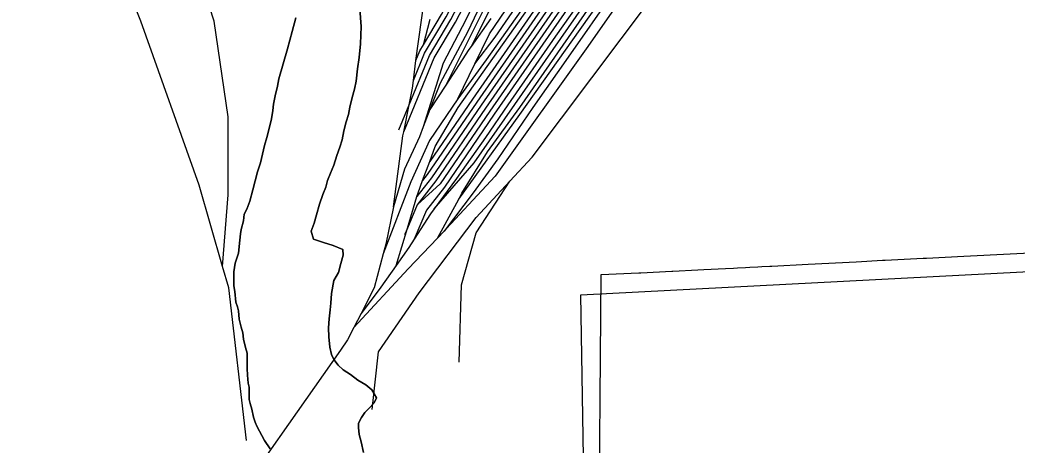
# Model space of a CAD drawing. Extents: x -59 to 82, y -3 to 49.
# Drawn here: x -13.6647 to -13.198, y 34.4368 to 34.6356 of the extents above; entities that cross this region are included whole.
import ezdxf

# ---------------------------------------------------------------- set-up
doc = ezdxf.new("R2010")
doc.units = 0
for name, color, linetype in [('GM_X_Corporation', 7, 'Continuous'), ('GM_X_Major_River', 7, 'Continuous'), ('GM_X_Rail_Line', 7, 'Continuous')]:
    doc.layers.add(name, color=color, linetype=linetype)

msp = doc.modelspace()

# ---------------------------------------------------------------- linework, layer by layer
at = {"layer": 'GM_X_Corporation'}
for points in [[(-13.56902, 33.95902), (-13.57411, 33.97416), (-13.57613, 33.98553), (-13.57551, 33.9977), (-13.56582, 34.01338), (-13.48933, 34.08978), (-13.4329, 34.0615), (-13.32871, 34.17049), (-13.33133, 34.202), (-13.40109, 34.2362), (-13.39823, 34.286), (-13.39875, 34.29853), (-13.40219, 34.50704), (-12.94952, 34.53065), (-12.13355, 34.57285)], [(-13.39375, 34.38151), (-13.3926, 34.51648), (-13.37507, 34.51727), (-13.37405, 34.51732), (-13.35953, 34.51807), (-13.35906, 34.5181), (-13.34748, 34.5187), (-13.34457, 34.51885), (-13.33452, 34.51937), (-13.33074, 34.51957), (-13.32885, 34.51967), (-13.32506, 34.51986), (-13.32317, 34.51996), (-13.31938, 34.52016), (-13.31749, 34.52026), (-13.3137, 34.52045), (-13.31276, 34.5205), (-13.29581, 34.52139), (-13.27333, 34.52255), (-13.26094, 34.5232), (-13.2598, 34.52326), (-13.24191, 34.52416), (-13.24047, 34.52426), (-13.22297, 34.52515), (-13.15485, 34.52851)]]:
    msp.add_lwpolyline(points, dxfattribs=at)
at = {"layer": 'GM_X_Major_River'}
for points in [[(-13.51807, 34.53007), (-13.52265, 34.53153), (-13.52723, 34.533), (-13.52842, 34.53678), (-13.52695, 34.5406), (-13.52587, 34.54442), (-13.52441, 34.54937), (-13.52296, 34.55395), (-13.52149, 34.55739), (-13.52077, 34.56044), (-13.5193, 34.56388), (-13.51783, 34.56769), (-13.51638, 34.57227), (-13.51491, 34.57609), (-13.51382, 34.57952), (-13.51312, 34.58371), (-13.51203, 34.5879), (-13.51094, 34.59134), (-13.51023, 34.59477), (-13.50915, 34.59934), (-13.50807, 34.60315), (-13.50736, 34.60696), (-13.50668, 34.61267), (-13.50599, 34.618), (-13.50532, 34.62447), (-13.50505, 34.63245), (-13.50555, 34.64081)], [(-13.50555, 34.64081), (-13.50505, 34.63245), (-13.50532, 34.62447), (-13.50599, 34.618), (-13.50668, 34.61267), (-13.50736, 34.60696), (-13.50807, 34.60315), (-13.50915, 34.59934), (-13.51023, 34.59477), (-13.51094, 34.59134), (-13.51203, 34.5879), (-13.51312, 34.58371), (-13.51382, 34.57952), (-13.51491, 34.57609), (-13.51638, 34.57227), (-13.51783, 34.56769), (-13.5193, 34.56388), (-13.52077, 34.56044), (-13.52149, 34.55739), (-13.52296, 34.55395), (-13.52441, 34.54937), (-13.52587, 34.54442), (-13.52695, 34.5406), (-13.52842, 34.53678), (-13.52723, 34.533), (-13.52265, 34.53153), (-13.51807, 34.53007)], [(-13.53549, 34.63664), (-13.53729, 34.63016), (-13.53946, 34.62216), (-13.54344, 34.60805), (-13.54416, 34.60462), (-13.54523, 34.60004), (-13.54594, 34.59624), (-13.54628, 34.59319), (-13.54699, 34.58938), (-13.54806, 34.58481), (-13.54914, 34.58062), (-13.55023, 34.5768), (-13.55202, 34.5688), (-13.55348, 34.5646), (-13.55456, 34.56041), (-13.55564, 34.55622), (-13.55709, 34.55088), (-13.55855, 34.54706), (-13.55966, 34.54477), (-13.56, 34.54172), (-13.56108, 34.53753), (-13.56144, 34.53562), (-13.56177, 34.53258), (-13.56245, 34.52649), (-13.56391, 34.52191), (-13.56461, 34.51773), (-13.56455, 34.51392), (-13.56452, 34.51126), (-13.5641, 34.50861), (-13.56365, 34.50367), (-13.56286, 34.5014), (-13.56246, 34.49951), (-13.56202, 34.49571), (-13.56121, 34.49192), (-13.56042, 34.48927), (-13.56, 34.48624), (-13.55918, 34.48245), (-13.55839, 34.4798), (-13.55835, 34.47676), (-13.55829, 34.47258), (-13.55825, 34.46954), (-13.55782, 34.46574), (-13.55741, 34.46385), (-13.55737, 34.46119), (-13.55733, 34.45815), (-13.55693, 34.45625), (-13.55613, 34.4536), (-13.55532, 34.44981), (-13.55453, 34.44754), (-13.55374, 34.44565), (-13.55023, 34.43885), (-13.54752, 34.43508)], [(-13.54752, 34.43508), (-13.55023, 34.43885), (-13.55374, 34.44565), (-13.55453, 34.44754), (-13.55532, 34.44981), (-13.55613, 34.4536), (-13.55693, 34.45625), (-13.55733, 34.45815), (-13.55737, 34.46119), (-13.55741, 34.46385), (-13.55782, 34.46574), (-13.55825, 34.46954), (-13.55829, 34.47258), (-13.55835, 34.47676), (-13.55839, 34.4798), (-13.55918, 34.48245), (-13.56, 34.48624), (-13.56042, 34.48927), (-13.56121, 34.49192), (-13.56202, 34.49571), (-13.56246, 34.49951), (-13.56286, 34.5014), (-13.56365, 34.50367), (-13.5641, 34.50861), (-13.56452, 34.51126), (-13.56455, 34.51392), (-13.56461, 34.51773), (-13.56391, 34.52191), (-13.56245, 34.52649), (-13.56177, 34.53258), (-13.56144, 34.53562), (-13.56108, 34.53753), (-13.56, 34.54172), (-13.55966, 34.54477), (-13.55855, 34.54706), (-13.55709, 34.55088), (-13.55564, 34.55622), (-13.55456, 34.56041), (-13.55348, 34.5646), (-13.55202, 34.5688), (-13.55023, 34.5768), (-13.54914, 34.58062), (-13.54806, 34.58481), (-13.54699, 34.58938), (-13.54628, 34.59319), (-13.54594, 34.59624), (-13.54523, 34.60004), (-13.54416, 34.60462), (-13.54344, 34.60805), (-13.53946, 34.62216), (-13.53729, 34.63016), (-13.53549, 34.63664)], [(-13.50384, 34.43333), (-13.50504, 34.43826), (-13.50585, 34.44167), (-13.50627, 34.44508), (-13.5063, 34.44698), (-13.50482, 34.44966), (-13.50333, 34.45196), (-13.50146, 34.45388), (-13.49884, 34.45657), (-13.49773, 34.45887), (-13.50006, 34.46264), (-13.50275, 34.46489), (-13.50658, 34.46712), (-13.51003, 34.46974), (-13.51348, 34.47198), (-13.51579, 34.47423), (-13.51772, 34.47687), (-13.51889, 34.47913), (-13.5197, 34.48254), (-13.52015, 34.48748), (-13.5202, 34.49166), (-13.51988, 34.49584), (-13.51956, 34.50003), (-13.51922, 34.50307), (-13.51891, 34.50763), (-13.51785, 34.51373), (-13.51562, 34.51756), (-13.51454, 34.52175), (-13.51346, 34.52556), (-13.51349, 34.52822), (-13.51807, 34.53007)], [(-13.51807, 34.53007), (-13.51349, 34.52822), (-13.51346, 34.52556), (-13.51454, 34.52175), (-13.51562, 34.51756), (-13.51785, 34.51373), (-13.51891, 34.50763), (-13.51922, 34.50307), (-13.51956, 34.50003), (-13.51988, 34.49584), (-13.5202, 34.49166), (-13.52015, 34.48748), (-13.5197, 34.48254), (-13.51889, 34.47913), (-13.51772, 34.47687), (-13.51579, 34.47423), (-13.51348, 34.47198), (-13.51003, 34.46974), (-13.50658, 34.46712), (-13.50275, 34.46489), (-13.50006, 34.46264), (-13.49773, 34.45887), (-13.49884, 34.45657), (-13.50146, 34.45388), (-13.50333, 34.45196), (-13.50482, 34.44966), (-13.5063, 34.44698), (-13.50627, 34.44508), (-13.50585, 34.44167), (-13.50504, 34.43826), (-13.50384, 34.43333)]]:
    msp.add_lwpolyline(points, dxfattribs=at)
at = {"layer": 'GM_X_Rail_Line'}
for p, q in [((-13.47585, 34.62393), (-13.47268, 34.6359)), ((-13.44424, 34.63622), (-13.45358, 34.62311)), ((-13.48055, 34.60728), (-13.47935, 34.61669)), ((-13.45977, 34.5987), (-13.4518, 34.6151)), ((-13.46537, 34.6051), (-13.4728, 34.59367)), ((-13.48738, 34.58425), (-13.48257, 34.5959)), ((-13.48509, 34.5833), (-13.48257, 34.5959)), ((-13.4728, 34.59367), (-13.47595, 34.58556)), ((-13.47623, 34.56049), (-13.4729, 34.56937)), ((-13.48334, 34.53828), (-13.47891, 34.55295)), ((-13.46927, 34.53362), (-13.45935, 34.55181)), ((-13.47873, 34.54912), (-13.48334, 34.53828)), ((-13.48861, 34.52078), (-13.48334, 34.53828)), ((-13.50502, 34.49838), (-13.50838, 34.49182)), ((-13.50838, 34.49182), (-13.51137, 34.48596)), ((-13.51137, 34.48596), (-13.51471, 34.48122))]:
    msp.add_line(p, q, dxfattribs=at)
for points in [[(-13.5698, 34.52032), (-13.56725, 34.55374), (-13.56725, 34.59023), (-13.57383, 34.63495), (-13.59027, 34.68592), (-13.60309, 34.72504), (-13.60835, 34.75595), (-13.60244, 34.78785), (-13.58928, 34.81415), (-13.56462, 34.85032), (-13.53832, 34.87827), (-13.50379, 34.92989), (-13.46828, 34.9756), (-13.42619, 35.04103), (-13.39693, 35.07523), (-13.36865, 35.10153), (-13.34855, 35.12695)], [(-13.48509, 34.5833), (-13.47082, 34.6178), (-13.46079, 34.63457), (-13.43137, 34.69113), (-13.38615, 34.77958), (-13.35755, 34.83728), (-13.33864, 34.87526), (-13.28669, 34.97653), (-13.25956, 35.03309), (-13.23989, 35.07003)], [(-13.48257, 34.5959), (-13.47305, 34.61892), (-13.46296, 34.63579), (-13.43357, 34.69227), (-13.38837, 34.7807), (-13.35977, 34.83839), (-13.34086, 34.87638), (-13.28892, 34.97764), (-13.26178, 35.03421), (-13.24209, 35.0712)], [(-13.24242, 35.06388), (-13.26302, 35.01961), (-13.38056, 34.78484), (-13.43926, 34.67008), (-13.45603, 34.63572), (-13.46655, 34.61534), (-13.47595, 34.58556)], [(-13.24242, 35.06388), (-13.2446, 35.05857), (-13.26121, 35.01846), (-13.28537, 34.96996), (-13.33124, 34.87822), (-13.37892, 34.78319), (-13.43482, 34.67288), (-13.4552, 34.62981), (-13.46803, 34.60597), (-13.4728, 34.59367)], [(-13.48055, 34.60728), (-13.47528, 34.62004), (-13.46514, 34.637), (-13.43578, 34.69341), (-13.39059, 34.78181), (-13.362, 34.8395), (-13.34308, 34.8775), (-13.29114, 34.97874), (-13.264, 35.03533), (-13.25032, 35.06102)], [(-13.27121, 34.92913), (-13.32019, 34.82032), (-13.33581, 34.78793), (-13.35028, 34.75899), (-13.36442, 34.73631), (-13.3802, 34.71197), (-13.40207, 34.68123), (-13.42574, 34.64638), (-13.44646, 34.61695), (-13.45977, 34.5987)], [(-13.4518, 34.6151), (-13.44228, 34.62755), (-13.42467, 34.65332), (-13.3631, 34.74139), (-13.35114, 34.76265), (-13.32019, 34.82654), (-13.28339, 34.90664)], [(-13.27342, 34.89521), (-13.29705, 34.82758), (-13.30477, 34.80753), (-13.31562, 34.78319), (-13.32845, 34.75738), (-13.34176, 34.73305), (-13.35196, 34.71694), (-13.3707, 34.68981), (-13.39421, 34.65611), (-13.4141, 34.628), (-13.4363, 34.59594), (-13.44682, 34.58065), (-13.4603, 34.56141), (-13.47083, 34.54719)], [(-13.4518, 34.6151), (-13.44498, 34.62911), (-13.42722, 34.65509), (-13.36573, 34.74305), (-13.3539, 34.76409), (-13.32299, 34.82788), (-13.29179, 34.8939)], [(-13.28343, 34.88099), (-13.29537, 34.84333), (-13.30195, 34.8218), (-13.31559, 34.78793), (-13.32759, 34.76491), (-13.35094, 34.722), (-13.36837, 34.69866), (-13.44268, 34.59147), (-13.46602, 34.55743), (-13.47441, 34.54658), (-13.48014, 34.5331)], [(-13.31901, 34.8776), (-13.33203, 34.85468), (-13.34683, 34.83429), (-13.36031, 34.8144), (-13.36639, 34.80289), (-13.46537, 34.6051)], [(-13.29114, 34.86489), (-13.29774, 34.84407), (-13.30429, 34.82263), (-13.31785, 34.78897), (-13.32979, 34.76608), (-13.35304, 34.72335), (-13.37038, 34.70011), (-13.44472, 34.59288), (-13.46803, 34.5589), (-13.47873, 34.54912)], [(-13.3242, 34.86343), (-13.32994, 34.85333), (-13.34479, 34.83286), (-13.35818, 34.81312), (-13.36418, 34.80175), (-13.45358, 34.62311)], [(-13.29718, 34.85408), (-13.30012, 34.84481), (-13.30664, 34.82345), (-13.32011, 34.79001), (-13.33198, 34.76725), (-13.35513, 34.72469), (-13.3724, 34.70156), (-13.44677, 34.59429), (-13.47004, 34.56036), (-13.47873, 34.54912)], [(-13.30327, 34.84301), (-13.30898, 34.82428), (-13.32237, 34.79105), (-13.33417, 34.76842), (-13.35723, 34.72604), (-13.37442, 34.70301), (-13.44881, 34.5957), (-13.47205, 34.56183), (-13.47891, 34.55295)], [(-13.30943, 34.83134), (-13.31133, 34.82511), (-13.32463, 34.7921), (-13.33637, 34.76959), (-13.35933, 34.72738), (-13.37644, 34.70447), (-13.45086, 34.59711), (-13.47406, 34.56329), (-13.47623, 34.56049)], [(-13.4729, 34.56937), (-13.4703, 34.57634), (-13.45961, 34.59459), (-13.38415, 34.70145), (-13.36212, 34.73203), (-13.3511, 34.75094), (-13.3294, 34.79352), (-13.31817, 34.81479)], [(-13.31817, 34.81479), (-13.32689, 34.79314), (-13.33856, 34.77076), (-13.36143, 34.72872), (-13.37845, 34.70592), (-13.45291, 34.59852), (-13.4729, 34.56937)], [(-13.28549, 34.81376), (-13.28777, 34.80955), (-13.31078, 34.75464), (-13.32657, 34.72669), (-13.3989, 34.62311), (-13.44231, 34.56261), (-13.46927, 34.53362)], [(-13.43537, 34.56021), (-13.42488, 34.57149), (-13.34169, 34.6823), (-13.3144, 34.72537), (-13.29697, 34.76023), (-13.28549, 34.81376)], [(-13.47083, 34.54719), (-13.45205, 34.56878), (-13.38168, 34.66972), (-13.34666, 34.72069), (-13.33565, 34.73894), (-13.32019, 34.7682), (-13.3151, 34.77675), (-13.30669, 34.78658)], [(-13.45935, 34.55181), (-13.4578, 34.55464), (-13.4458, 34.57388), (-13.43067, 34.59459), (-13.38267, 34.6638), (-13.3345, 34.73417), (-13.32414, 34.75521), (-13.31444, 34.77412), (-13.30669, 34.78658)], [(-13.5698, 34.52032), (-13.58073, 34.55834), (-13.60803, 34.63495), (-13.62512, 34.67737), (-13.63433, 34.70696), (-13.63926, 34.74773), (-13.64012, 34.78189)], [(-13.30784, 34.7801), (-13.30984, 34.7756), (-13.31773, 34.75505), (-13.32973, 34.73466), (-13.34321, 34.7123), (-13.37034, 34.67202), (-13.38777, 34.64736), (-13.407, 34.61974), (-13.42459, 34.59459), (-13.44103, 34.57059), (-13.45254, 34.5548), (-13.46619, 34.53688), (-13.46927, 34.53362)], [(-13.45935, 34.55181), (-13.43067, 34.5913), (-13.37346, 34.67219), (-13.3368, 34.72677), (-13.32726, 34.74469), (-13.30784, 34.7801)], [(-13.47935, 34.61669), (-13.47822, 34.62553), (-13.47493, 34.64888), (-13.47147, 34.66445)], [(-13.47585, 34.62393), (-13.46731, 34.63821), (-13.46092, 34.65048)], [(-13.47935, 34.61669), (-13.4775, 34.62116), (-13.47585, 34.62393)], [(-13.45358, 34.62311), (-13.45455, 34.62175), (-13.46537, 34.6051)], [(-13.48257, 34.5959), (-13.48102, 34.60367), (-13.48055, 34.60728)], [(-13.45977, 34.5987), (-13.47293, 34.57914), (-13.4818, 34.5599), (-13.49468, 34.52627)], [(-13.47595, 34.58556), (-13.47773, 34.58098), (-13.48463, 34.56585), (-13.48989, 34.54826)], [(-13.48989, 34.54826), (-13.48545, 34.58147), (-13.48509, 34.5833)], [(-13.49985, 34.45345), (-13.49689, 34.48041), (-13.47782, 34.50803), (-13.45118, 34.54321), (-13.43537, 34.56021)], [(-13.47891, 34.55295), (-13.47835, 34.5548), (-13.47623, 34.56049)], [(-13.45908, 34.47548), (-13.45809, 34.51165), (-13.45118, 34.53598), (-13.43537, 34.56021)], [(-13.48989, 34.54826), (-13.49351, 34.53067), (-13.49468, 34.52627)], [(-13.47083, 34.54719), (-13.47247, 34.54497), (-13.48014, 34.5331)], [(-13.48334, 34.53828), (-13.48459, 34.53534), (-13.48471, 34.53504)], [(-13.46927, 34.53362), (-13.48296, 34.51913), (-13.50838, 34.49182)], [(-13.48014, 34.5331), (-13.48266, 34.52919), (-13.48861, 34.52078)], [(-13.49468, 34.52627), (-13.49894, 34.51028), (-13.50502, 34.49838)], [(-13.5587, 34.43898), (-13.56692, 34.51033), (-13.5698, 34.52032)], [(-13.48861, 34.52078), (-13.49581, 34.51061), (-13.50502, 34.49838)], [(-13.51471, 34.48122), (-13.68848, 34.23425)]]:
    msp.add_lwpolyline(points, dxfattribs=at)

doc.saveas('drawing.dxf')
